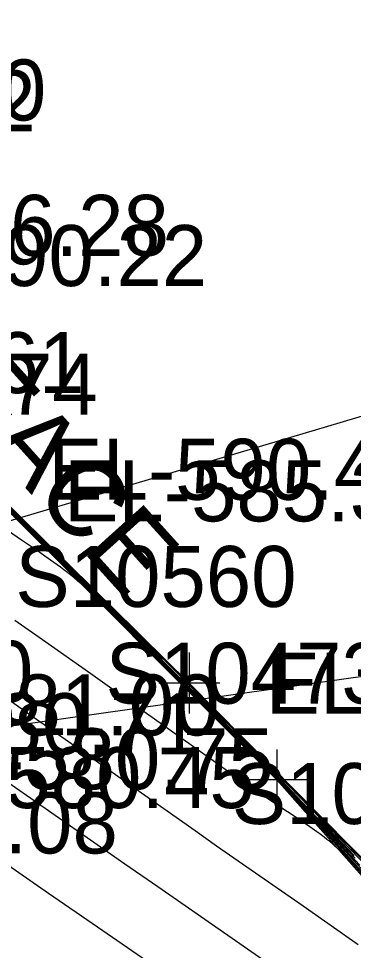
# Model space of a CAD drawing. Extents: x 1729869 to 1735532, y 648588 to 653771.
# Drawn here: x 1730782.4 to 1730804.3, y 652522.7 to 652583.8 of the extents above; entities that cross this region are included whole.
import ezdxf

# ---------------------------------------------------------------- set-up
doc = ezdxf.new("R2010")
doc.units = 0
for name, color, linetype in [('SURVEY - CONTOURS - Index with Text', 7, 'Continuous'), ('SURVEY - CONTOURS - Intermediate with optional Text', 7, 'Continuous'), ('SURVEY - DRAINAGE - Area Shapes', 7, 'Continuous'), ('SURVEY - DRAINAGE - Storm Sewer - Points - Numbers', 7, 'Continuous'), ('SURVEY - DRAINAGE - Storm Sewer Text', 7, 'Continuous'), ('SURVEY - DTM - Breaklines', 7, 'Continuous'), ('SURVEY - DTM - Breaklines - Points - Elevations', 7, 'Continuous'), ('SURVEY - DTM - Breaklines - Points - Locators', 7, 'Continuous'), ('SURVEY - DTM - Breaklines - Points - Numbers', 7, 'Continuous'), ('SURVEY - NON-TRANSPORTATION - Features', 7, 'Continuous'), ('SURVEY - NON-TRANSPORTATION - Features - Points - Elevations', 7, 'Continuous'), ('SURVEY - NON-TRANSPORTATION - Features - Points - Locators', 7, 'Continuous'), ('SURVEY - NON-TRANSPORTATION - Features - Points - Numbers', 7, 'Continuous'), ('SURVEY - NON-TRANSPORTATION - Features Text', 7, 'Continuous'), ('SURVEY - TRANSPORTATION - Features - Points - Elevations', 7, 'Continuous'), ('SURVEY - TRANSPORTATION - Roads - Points - Elevations', 7, 'Continuous')]:
    doc.layers.add(name, color=color, linetype=linetype)

msp = doc.modelspace()

# ---------------------------------------------------------------- linework, layer by layer
at = {"layer": 'SURVEY - CONTOURS - Index with Text'}
for points in [[(1730791.785, 652541.8), (1730791.554, 652542.03), (1730783.024, 652550.526), (1730780.588, 652552.952), (1730778.941, 652554.584), (1730776.526, 652556.964), (1730771.262, 652562.137), (1730767.676, 652565.659), (1730766.725, 652566.598), (1730765.787, 652567.532), (1730765.044, 652568.28), (1730764.612, 652568.719), (1730763.801, 652569.553), (1730762.588, 652570.811), (1730762.184, 652571.231)], [(1730804.988, 652527.619), (1730803.024, 652529.803), (1730801.37, 652531.646), (1730800.961, 652532.099), (1730800.55, 652532.55), (1730800.14, 652532.996), (1730799.565, 652533.615), (1730799.113, 652534.092), (1730798.74, 652534.48), (1730798.314, 652534.917), (1730797.88, 652535.359), (1730797.438, 652535.804), (1730796.535, 652536.705), (1730793.915, 652539.307), (1730792.934, 652540.287), (1730791.828, 652541.4), (1730789.852, 652543.405), (1730786.963, 652546.283), (1730786.582, 652546.647), (1730786.228, 652546.959), (1730786, 652547.151), (1730785.775, 652547.333), (1730785.551, 652547.508), (1730785.325, 652547.679), (1730785.096, 652547.848), (1730784.662, 652548.16), (1730784.077, 652548.573), (1730783.585, 652548.915), (1730782.556, 652549.623), (1730779.26, 652551.87)], [(1730804.368, 652528.934), (1730802.298, 652531.101)]]:
    msp.add_lwpolyline(points, dxfattribs=at)
at = {"layer": 'SURVEY - CONTOURS - Intermediate with optional Text'}
for points in [[(1730804.741, 652528.283), (1730801.71, 652531.533), (1730800.553, 652532.775), (1730799.828, 652533.545), (1730799.277, 652534.121), (1730798.752, 652534.664), (1730797.919, 652535.514), (1730797, 652536.44), (1730795.021, 652538.423), (1730791.447, 652541.986), (1730783.506, 652549.897), (1730780.948, 652552.444)], [(1730804.414, 652528.759), (1730801.324, 652532.034), (1730800.301, 652533.118), (1730799.588, 652533.864), (1730798.988, 652534.485), (1730798.077, 652535.416), (1730796.993, 652536.512), (1730794.907, 652538.608), (1730792.591, 652540.921), (1730781.139, 652552.329)], [(1730804.813, 652528.074), (1730802.075, 652531.046), (1730800.873, 652532.353), (1730800.228, 652533.049), (1730799.71, 652533.601), (1730799.266, 652534.068), (1730798.594, 652534.762), (1730798.032, 652535.336), (1730797.351, 652536.024), (1730796.079, 652537.297), (1730785.688, 652547.647), (1730781.529, 652551.793)], [(1730804.89, 652527.858), (1730802.759, 652530.2), (1730800.91, 652532.234), (1730800.188, 652533.018), (1730799.612, 652533.635), (1730799.072, 652534.203), (1730798.526, 652534.768), (1730798.155, 652535.148), (1730797.393, 652535.918), (1730796.223, 652537.086), (1730791.142, 652542.138), (1730785.234, 652548.026), (1730781.93, 652551.32)], [(1730806.587, 652526.772), (1730802.822, 652530.66), (1730800.085, 652533.489), (1730798.926, 652534.677), (1730797.369, 652536.261), (1730795.443, 652538.209), (1730793.898, 652539.763), (1730792.294, 652541.368), (1730782.979, 652550.645)], [(1730805.753, 652526.71), (1730804.071, 652528.594), (1730803.681, 652528.998), (1730803.307, 652529.357), (1730803.122, 652529.525), (1730802.938, 652529.684), (1730802.755, 652529.837), (1730802.57, 652529.986), (1730802.384, 652530.131), (1730802.099, 652530.345), (1730801.905, 652530.486), (1730801.453, 652530.807), (1730800.981, 652531.132), (1730800.492, 652531.462), (1730799.484, 652532.13), (1730798.561, 652532.742), (1730797.834, 652533.232), (1730797.326, 652533.579), (1730796.813, 652533.934), (1730796.296, 652534.295), (1730795.259, 652535.026), (1730793.668, 652536.157), (1730790.063, 652538.726), (1730787.081, 652540.842), (1730783.925, 652543.07), (1730782.117, 652544.34)], [(1730805.81, 652527.717), (1730799.339, 652534.322), (1730796.722, 652536.981), (1730794.905, 652538.821), (1730793.337, 652540.399), (1730791.806, 652541.93), (1730789.382, 652544.342)], [(1730804.622, 652523.064), (1730801.012, 652525.593), (1730795.342, 652529.55), (1730793.936, 652530.537), (1730789.823, 652533.439), (1730787.231, 652535.263), (1730783.096, 652538.161), (1730780.007, 652540.318)], [(1730798.379, 652522.075), (1730791.475, 652526.863), (1730789.325, 652528.365), (1730785.258, 652531.203), (1730780.021, 652534.839)], [(1730794.002, 652519.762), (1730787.535, 652524.222), (1730784.323, 652526.442), (1730781.128, 652528.645)]]:
    msp.add_lwpolyline(points, dxfattribs=at)
at = {"layer": 'SURVEY - DRAINAGE - Area Shapes'}
for points in [[(1730749.606, 652518.939), (1730781.764, 652550.883), (1730851.291, 652571.58), (1730823.555, 652634.086), (1730780.142, 652679.933), (1730738.939, 652757.049), (1730627.831, 652878.285), (1730591.998, 652884.72), (1730553.867, 652890.695), (1730530.438, 652890.236), (1730531.816, 652850.478), (1730539.856, 652807.964), (1730551.444, 652776.207), (1730564.683, 652745.788), (1730585.586, 652705.571), (1730637.44, 652635.594), (1730688.19, 652580.296)], [(1731097.142, 652171.409), (1731011.148, 652256.97), (1730865.03, 652403.158), (1730749.606, 652518.939), (1730781.764, 652550.883), (1730851.291, 652571.58), (1730949.072, 652515.98), (1730982.838, 652438.563), (1731020.351, 652368.14), (1731165.291, 652192.393), (1731281.807, 652137.032), (1731316.797, 652088.672), (1731252.279, 652032.718), (1731179.777, 652109.245)]]:
    msp.add_lwpolyline(points, close=True, dxfattribs=at)
at = {"layer": 'SURVEY - DRAINAGE - Storm Sewer Text'}
msp.add_line((1730765.619, 652535.131), (1730833.932, 652544.813), dxfattribs=at)
at = {"layer": 'SURVEY - DTM - Breaklines'}
msp.add_lwpolyline([(1730887.191, 652445.181), (1730869.266, 652462.674), (1730851.93, 652480.577), (1730834.34, 652498.325), (1730815.877, 652515.155), (1730799.297, 652533.888), (1730780.336, 652552.852), (1730762.527, 652570.274), (1730753.787, 652578.446), (1730751.56, 652581.816), (1730752.139, 652582.034)], dxfattribs=at)
at = {"layer": 'SURVEY - DTM - Breaklines - Points - Locators'}
for p, q in [((1730799.297, 652535.888), (1730799.297, 652531.888)), ((1730801.297, 652533.888), (1730797.297, 652533.888))]:
    msp.add_line(p, q, dxfattribs=at)
at = {"layer": 'SURVEY - NON-TRANSPORTATION - Features'}
msp.add_lwpolyline([(1730878.159, 652455.144), (1730863.664, 652468.934), (1730850.228, 652483.78), (1730836.352, 652498.187), (1730821.645, 652511.765), (1730807.589, 652525.994), (1730793.55, 652540.239), (1730779.297, 652554.269), (1730765.037, 652568.295), (1730754.483, 652579.157), (1730752.139, 652582.034)], dxfattribs=at)
at = {"layer": 'SURVEY - NON-TRANSPORTATION - Features - Points - Locators'}
for p, q in [((1730793.55, 652542.239), (1730793.55, 652538.239)), ((1730795.55, 652540.239), (1730791.55, 652540.239))]:
    msp.add_line(p, q, dxfattribs=at)

# ---------------------------------------------------------------- texts
at = {"layer": 'SURVEY - DRAINAGE - Storm Sewer - Points - Numbers'}
msp.add_text('S340', height=4, dxfattribs=at).set_placement((1730770.826, 652539.014))
msp.add_text('S340', height=4, dxfattribs=at).set_placement((1730770.826, 652539.014))
at = {"layer": 'SURVEY - DTM - Breaklines - Points - Elevations'}
for s, p in [('EL-586.42', (1730758.787, 652576.446)), ('EL-586.28', (1730767.527, 652568.274)), ('EL-585.31', (1730785.336, 652550.852)), ('EL-581.00', (1730770.85, 652536.806)), ('EL-580.75', (1730774.397, 652533.272))]:
    msp.add_text(s, height=4, dxfattribs=at).set_placement(p)
at = {"layer": 'SURVEY - DTM - Breaklines - Points - Numbers'}
for s, p in [('S10474', (1730769.096, 652557.852)), ('S10473', (1730788.057, 652538.888))]:
    msp.add_text(s, height=4, dxfattribs=at).set_placement(p)
at = {"layer": 'SURVEY - NON-TRANSPORTATION - Features - Points - Elevations'}
for s, p in [('EL-589.40', (1730759.483, 652577.157)), ('EL-590.22', (1730770.037, 652566.295)), ('EL-590.42', (1730784.297, 652552.269)), ('EL-592.65', (1730798.55, 652538.239))]:
    msp.add_text(s, height=4, dxfattribs=at).set_placement(p)
at = {"layer": 'SURVEY - NON-TRANSPORTATION - Features - Points - Numbers'}
for s, p in [('S10561', (1730768.215, 652559.269)), ('S10560', (1730782.137, 652545.239)), ('S10559', (1730796.334, 652530.994))]:
    msp.add_text(s, height=4, dxfattribs=at).set_placement(p)
at = {"layer": 'SURVEY - NON-TRANSPORTATION - Features Text'}
msp.add_text('ROCK FACE', height=5, rotation=312.06735, dxfattribs=at).set_placement((1730763.321, 652574.624))
at = {"layer": 'SURVEY - TRANSPORTATION - Features - Points - Elevations'}
for s, p in [('EL-580.71', (1730769.612, 652535.574)), ('EL-580.45', (1730773.158, 652532.04))]:
    msp.add_text(s, height=4, dxfattribs=at).set_placement(p)
at = {"layer": 'SURVEY - TRANSPORTATION - Roads - Points - Elevations'}
msp.add_text('EL-581.08', height=4, dxfattribs=at).set_placement((1730764.18, 652529.064))

doc.saveas('drawing.dxf')
